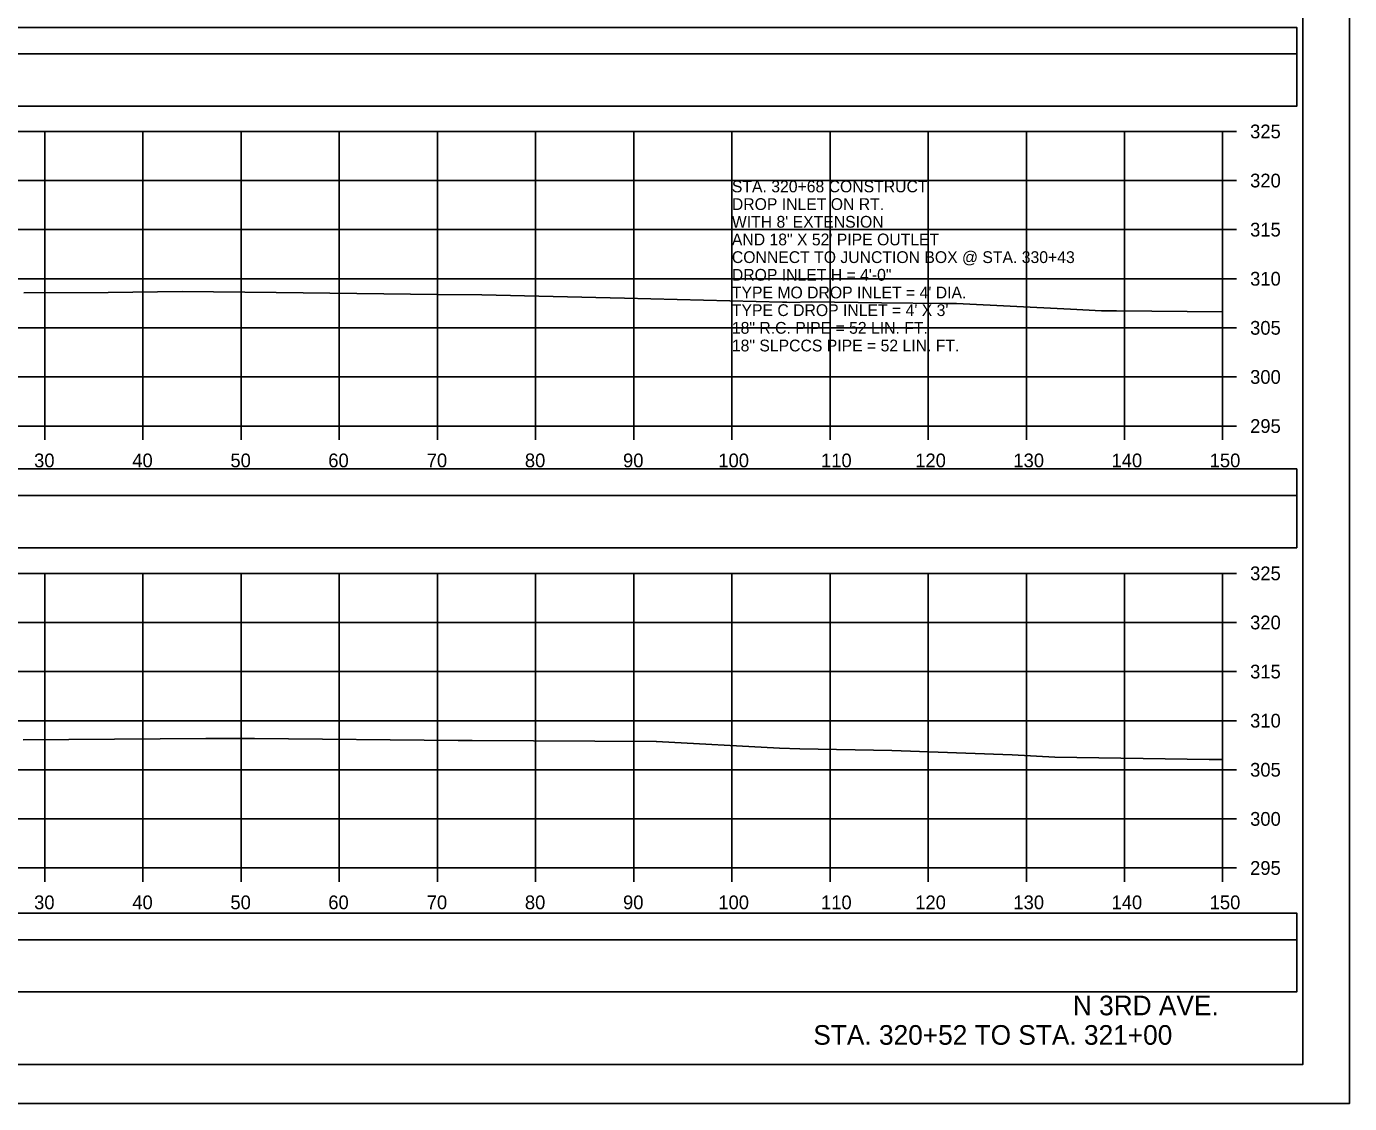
# Model space of a CAD drawing. Extents: x 1370538 to 1372872, y 376220 to 381127.
# Drawn here: x 1372070.1 to 1372204.9, y 378049.2 to 378158.9 of the extents above; entities that cross this region are included whole.
import ezdxf

# ---------------------------------------------------------------- set-up
doc = ezdxf.new("R2010")
doc.units = 0
for name, color, linetype in [('R_Border Notes', 7, 'Continuous'), ('R_Border PE', 7, 'Continuous'), ('R_Border Prem', 7, 'Continuous'), ('R_Dimension', 7, 'Continuous'), ('R_Grid', 7, 'Continuous'), ('R_Horz Alg Annot', 7, 'Continuous'), ('R_No Plot', 7, 'Continuous'), ('R_Proposed Road', 7, 'Continuous'), ('R_Water Annot', 7, 'Continuous')]:
    doc.layers.add(name, color=color, linetype=linetype)

msp = doc.modelspace()

# ---------------------------------------------------------------- linework, layer by layer
at = {"layer": 'R_Border Notes'}
for q in [(1372200.15, 378258.65), (1371883.97, 378053.19)]:
    msp.add_line((1372200.15, 378053.19), q, dxfattribs=at)
at = {"layer": 'R_Border Prem'}
for p, q in [((1372191.97, 378118.19), (1372191.97, 378148.19)), ((1372193.37, 378148.19), (1372191.97, 378148.19)), ((1372193.37, 378143.19), (1372191.97, 378143.19)), ((1372193.37, 378138.19), (1372191.97, 378138.19)), ((1372193.37, 378133.19), (1372191.97, 378133.19)), ((1372193.37, 378128.19), (1372191.97, 378128.19)), ((1372193.37, 378123.19), (1372191.97, 378123.19)), ((1371891.97, 378118.19), (1372191.97, 378118.19)), ((1372071.97, 378116.79), (1372071.97, 378118.19)), ((1372081.97, 378116.79), (1372081.97, 378118.19)), ((1372091.97, 378116.79), (1372091.97, 378118.19)), ((1372101.97, 378116.79), (1372101.97, 378118.19)), ((1372111.97, 378116.79), (1372111.97, 378118.19)), ((1372121.97, 378116.79), (1372121.97, 378118.19)), ((1372131.97, 378116.79), (1372131.97, 378118.19)), ((1372141.97, 378116.79), (1372141.97, 378118.19)), ((1372151.97, 378116.79), (1372151.97, 378118.19)), ((1372161.97, 378116.79), (1372161.97, 378118.19)), ((1372171.97, 378116.79), (1372171.97, 378118.19)), ((1372181.97, 378116.79), (1372181.97, 378118.19)), ((1372191.97, 378116.79), (1372191.97, 378118.19)), ((1372193.37, 378118.19), (1372191.97, 378118.19)), ((1372191.97, 378073.19), (1372191.97, 378103.19)), ((1372193.37, 378103.19), (1372191.97, 378103.19)), ((1372193.37, 378098.19), (1372191.97, 378098.19)), ((1372193.37, 378093.19), (1372191.97, 378093.19)), ((1372193.37, 378088.19), (1372191.97, 378088.19)), ((1372193.37, 378083.19), (1372191.97, 378083.19)), ((1372193.37, 378078.19), (1372191.97, 378078.19)), ((1371891.97, 378073.19), (1372191.97, 378073.19)), ((1372071.97, 378071.79), (1372071.97, 378073.19)), ((1372081.97, 378071.79), (1372081.97, 378073.19)), ((1372091.97, 378071.79), (1372091.97, 378073.19)), ((1372101.97, 378071.79), (1372101.97, 378073.19)), ((1372111.97, 378071.79), (1372111.97, 378073.19)), ((1372121.97, 378071.79), (1372121.97, 378073.19)), ((1372131.97, 378071.79), (1372131.97, 378073.19)), ((1372141.97, 378071.79), (1372141.97, 378073.19)), ((1372151.97, 378071.79), (1372151.97, 378073.19)), ((1372161.97, 378071.79), (1372161.97, 378073.19)), ((1372171.97, 378071.79), (1372171.97, 378073.19)), ((1372181.97, 378071.79), (1372181.97, 378073.19)), ((1372191.97, 378071.79), (1372191.97, 378073.19)), ((1372193.37, 378073.19), (1372191.97, 378073.19))]:
    msp.add_line(p, q, dxfattribs=at)
at = {"layer": 'R_Dimension'}
for points in [[(1372069.82, 378131.77), (1372078.44, 378131.79), (1372085.97, 378131.88), (1372095.54, 378131.78), (1372111.97, 378131.59), (1372116.49, 378131.54), (1372131.02, 378131.21), (1372147.12, 378130.8), (1372147.56, 378130.8), (1372147.85, 378130.78), (1372150.04, 378130.83), (1372157.21, 378130.75), (1372163.63, 378130.67), (1372163.86, 378130.68), (1372164.84, 378130.66), (1372176.46, 378130.08), (1372179.64, 378129.93), (1372179.85, 378129.92), (1372181.17, 378129.91), (1372191.97, 378129.81)], [(1372069.76, 378086.24), (1372088.37, 378086.38), (1372093.35, 378086.38), (1372114.09, 378086.18), (1372115.51, 378086.16), (1372134.27, 378086.07), (1372134.29, 378086.07), (1372146.81, 378085.4), (1372148.89, 378085.32), (1372158.28, 378085.14), (1372170.52, 378084.7), (1372174.89, 378084.48), (1372190.6, 378084.25), (1372191.97, 378084.24)]]:
    msp.add_lwpolyline(points, dxfattribs=at)
at = {"layer": 'R_Grid'}
for p, q in [((1371891.97, 378148.19), (1372191.97, 378148.19)), ((1372071.97, 378118.19), (1372071.97, 378148.19)), ((1372081.97, 378118.19), (1372081.97, 378148.19)), ((1372091.97, 378118.19), (1372091.97, 378148.19)), ((1372101.97, 378118.19), (1372101.97, 378148.19)), ((1372111.97, 378118.19), (1372111.97, 378148.19)), ((1372121.97, 378118.19), (1372121.97, 378148.19)), ((1372131.97, 378118.19), (1372131.97, 378148.19)), ((1372141.97, 378118.19), (1372141.97, 378148.19)), ((1372151.97, 378118.19), (1372151.97, 378148.19)), ((1372161.97, 378118.19), (1372161.97, 378148.19)), ((1372171.97, 378118.19), (1372171.97, 378148.19)), ((1372181.97, 378118.19), (1372181.97, 378148.19)), ((1372191.97, 378118.19), (1372191.97, 378148.19)), ((1371891.97, 378143.19), (1372191.97, 378143.19)), ((1371891.97, 378138.19), (1372191.97, 378138.19)), ((1371891.97, 378133.19), (1372191.97, 378133.19)), ((1371891.97, 378128.19), (1372191.97, 378128.19)), ((1371891.97, 378123.19), (1372191.97, 378123.19)), ((1371891.97, 378118.19), (1372191.97, 378118.19)), ((1371891.97, 378103.19), (1372191.97, 378103.19)), ((1372071.97, 378073.19), (1372071.97, 378103.19)), ((1372081.97, 378073.19), (1372081.97, 378103.19)), ((1372091.97, 378073.19), (1372091.97, 378103.19)), ((1372101.97, 378073.19), (1372101.97, 378103.19)), ((1372111.97, 378073.19), (1372111.97, 378103.19)), ((1372121.97, 378073.19), (1372121.97, 378103.19)), ((1372131.97, 378073.19), (1372131.97, 378103.19)), ((1372141.97, 378073.19), (1372141.97, 378103.19)), ((1372151.97, 378073.19), (1372151.97, 378103.19)), ((1372161.97, 378073.19), (1372161.97, 378103.19)), ((1372171.97, 378073.19), (1372171.97, 378103.19)), ((1372181.97, 378073.19), (1372181.97, 378103.19)), ((1372191.97, 378073.19), (1372191.97, 378103.19)), ((1371891.97, 378098.19), (1372191.97, 378098.19)), ((1371891.97, 378093.19), (1372191.97, 378093.19)), ((1371891.97, 378088.19), (1372191.97, 378088.19)), ((1371891.97, 378083.19), (1372191.97, 378083.19)), ((1371891.97, 378078.19), (1372191.97, 378078.19)), ((1371891.97, 378073.19), (1372191.97, 378073.19))]:
    msp.add_line(p, q, dxfattribs=at)
at = {"layer": 'R_Horz Alg Annot'}
for points in [[(1371884.39, 378156.08), (1372199.52, 378156.08), (1372199.52, 378158.79), (1371884.39, 378158.79)], [(1371884.39, 378150.76), (1372199.52, 378150.76), (1372199.52, 378156.08), (1371884.39, 378156.08)], [(1371884.39, 378111.12), (1372199.52, 378111.12), (1372199.52, 378113.82), (1371884.39, 378113.82)], [(1371884.39, 378105.79), (1372199.52, 378105.79), (1372199.52, 378111.12), (1371884.39, 378111.12)], [(1371884.39, 378065.89), (1372199.52, 378065.89), (1372199.52, 378068.6), (1371884.39, 378068.6)], [(1371884.39, 378060.57), (1372199.52, 378060.57), (1372199.52, 378065.89), (1371884.39, 378065.89)]]:
    msp.add_lwpolyline(points, close=True, dxfattribs=at)
at = {"layer": 'R_No Plot'}
msp.add_line((1371871.57, 378049.21), (1372204.9, 378049.21), dxfattribs=at)
for points in [[(1371871.56, 378262.54), (1372204.9, 378262.54), (1372204.9, 378049.21), (1371871.56, 378049.21)], [(1372117.89, 378258.65), (1372117.89, 378248.77), (1372153.62, 378248.77), (1372153.62, 378245.85), (1372176.82, 378245.85), (1372176.82, 378221.52), (1372200.15, 378221.52), (1372200.15, 378053.19), (1371883.97, 378053.19), (1371883.97, 378258.65)]]:
    msp.add_lwpolyline(points, close=True, dxfattribs=at)

# ---------------------------------------------------------------- texts
at = {"layer": 'R_Border PE'}
for s, p in [('325', (1372194.77, 378147.49)), ('320', (1372194.77, 378142.49)), ('315', (1372194.77, 378137.49)), ('310', (1372194.77, 378132.49)), ('305', (1372194.77, 378127.49)), ('300', (1372194.77, 378122.49)), ('295', (1372194.77, 378117.49)), ('30', (1372070.88, 378113.99)), ('40', (1372080.88, 378113.99)), ('50', (1372090.88, 378113.99)), ('60', (1372100.85, 378113.99)), ('70', (1372110.88, 378113.99)), ('80', (1372120.88, 378113.99)), ('90', (1372130.88, 378113.99)), ('100', (1372140.59, 378113.99)), ('110', (1372151.05, 378113.99)), ('120', (1372160.65, 378113.99)), ('130', (1372170.65, 378113.99)), ('140', (1372180.65, 378113.99)), ('150', (1372190.65, 378113.99)), ('325', (1372194.77, 378102.49)), ('320', (1372194.77, 378097.49)), ('315', (1372194.77, 378092.49)), ('310', (1372194.77, 378087.49)), ('305', (1372194.77, 378082.49)), ('300', (1372194.77, 378077.49)), ('295', (1372194.77, 378072.49)), ('30', (1372070.88, 378068.99)), ('40', (1372080.88, 378068.99)), ('50', (1372090.88, 378068.99)), ('60', (1372100.85, 378068.99)), ('70', (1372110.88, 378068.99)), ('80', (1372120.88, 378068.99)), ('90', (1372130.88, 378068.99)), ('100', (1372140.59, 378068.99)), ('110', (1372151.05, 378068.99)), ('120', (1372160.65, 378068.99)), ('130', (1372170.65, 378068.99)), ('140', (1372180.65, 378068.99)), ('150', (1372190.65, 378068.99))]:
    msp.add_text(s, height=1.4, dxfattribs=at).set_placement(p)
at = {"layer": 'R_Proposed Road'}
for s, p in [('N 3RD AVE.', (1372176.71, 378058.19)), ('STA. 320+52 TO STA. 321+00', (1372150.27, 378055.19))]:
    msp.add_text(s, height=2, dxfattribs=at).set_placement(p)
at = {"layer": 'R_Water Annot'}
for s, p in [('STA. 320+68 CONSTRUCT', (1372141.97, 378141.99)), ('DROP INLET ON RT.', (1372141.97, 378140.19)), ("WITH 8' EXTENSION", (1372141.97, 378138.39)), ('AND 18" X 52\' PIPE OUTLET', (1372141.97, 378136.59)), ('CONNECT TO JUNCTION BOX @ STA. 330+43', (1372141.97, 378134.79)), ('DROP INLET H = 4\'-0"', (1372141.97, 378132.99)), ("TYPE MO DROP INLET = 4' DIA.", (1372141.97, 378131.19)), ("TYPE C DROP INLET = 4' X 3'", (1372141.97, 378129.39)), ('18" R.C. PIPE = 52 LIN. FT.', (1372141.97, 378127.59)), ('18" SLPCCS PIPE = 52 LIN. FT.', (1372141.97, 378125.79))]:
    msp.add_text(s, height=1.2, dxfattribs=at).set_placement(p)

doc.saveas('drawing.dxf')
